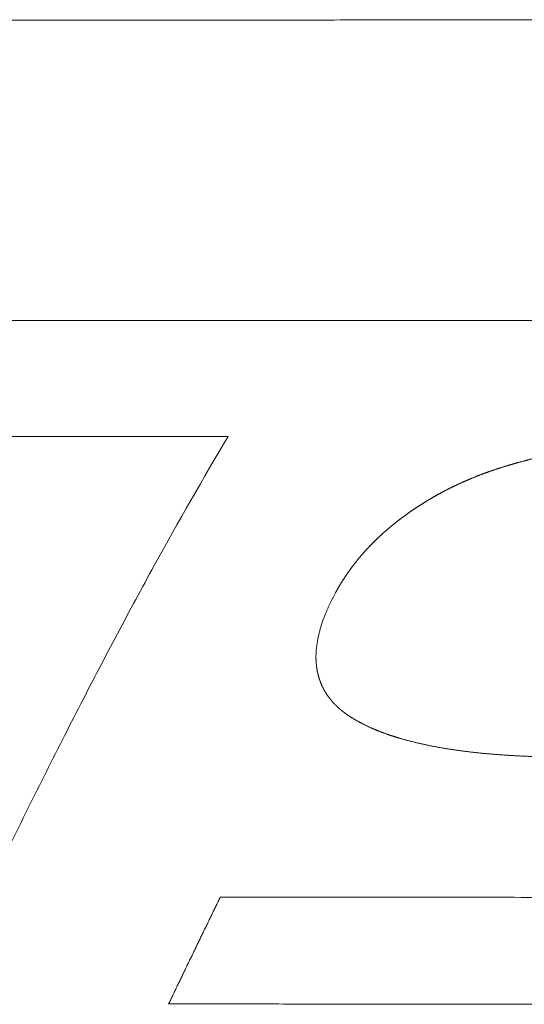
# Model space of a CAD drawing. Header units: millimetres. Extents: x 0 to 594, y 0 to 420.
# Tile 185 of 656: x 246.41 to 249.17, y 49.39 to 54.79. Entities that reach past the tile are written whole.
import ezdxf

# ---------------------------------------------------------------- set-up
doc = ezdxf.new("R2010")
doc.units = ezdxf.units.MM
doc.layers.add('1', color=7, linetype='Continuous', true_color=0xffffff)

msp = doc.modelspace()

# ---------------------------------------------------------------- linework, layer by layer
at = {"layer": '1', "color": 155, "linetype": 'Continuous', "lineweight": 13}
for points, knots in [([(240.0349, 54.7727), (240.041, 54.7727), (240.0532, 54.7728), (240.0714, 54.7728), (240.0897, 54.7729), (240.108, 54.7729), (240.1263, 54.773), (240.1446, 54.773), (240.1629, 54.773), (240.1812, 54.7731), (240.1995, 54.7731), (240.2178, 54.7731), (240.2361, 54.7732), (240.2544, 54.7732), (240.2727, 54.7732), (240.291, 54.7732), (240.3092, 54.7732), (240.3275, 54.7733), (240.3458, 54.7733), (240.3641, 54.7733), (240.3824, 54.7733), (240.4007, 54.7733), (240.419, 54.7734), (240.4373, 54.7734), (240.4556, 54.7734), (240.4739, 54.7735), (240.4922, 54.7735), (240.5105, 54.7735), (240.5288, 54.7735), (240.547, 54.7736), (240.5653, 54.7736), (240.5836, 54.7736), (240.6019, 54.7737), (240.6202, 54.7737), (240.6385, 54.7737), (240.6568, 54.7738), (240.6751, 54.7738), (240.6934, 54.7739), (240.7117, 54.7739), (240.73, 54.7739), (240.7483, 54.774), (240.7665, 54.774), (240.7848, 54.774), (240.8031, 54.7741), (240.8214, 54.7741), (240.8397, 54.7741), (240.858, 54.7742), (240.8763, 54.7742), (240.8946, 54.7742), (240.9129, 54.7743), (240.9312, 54.7743), (240.9495, 54.7743), (240.9678, 54.7744), (240.9861, 54.7744), (241.0043, 54.7745), (241.0226, 54.7745), (241.0409, 54.7745), (241.0592, 54.7746), (241.0775, 54.7746), (241.0958, 54.7746), (241.1141, 54.7747), (241.1324, 54.7747), (241.1507, 54.7747), (241.169, 54.7748), (241.1873, 54.7748), (241.2056, 54.7748), (241.2238, 54.7749), (241.2421, 54.7749), (241.2604, 54.7749), (241.2787, 54.775), (241.297, 54.775), (241.3153, 54.775), (241.3336, 54.7751), (241.3519, 54.7751), (241.3702, 54.7751), (241.3885, 54.7752), (241.6293, 54.7756), (242.0927, 54.7763), (242.7787, 54.7773), (243.4646, 54.7783), (244.1506, 54.7793), (244.8365, 54.7801), (245.4768, 54.7809), (246.0712, 54.7816), (246.62, 54.7821), (247.1688, 54.7827), (247.7175, 54.7832), (248.2663, 54.7836), (248.8151, 54.784), (249.3638, 54.7844), (249.9126, 54.7847), (250.4613, 54.785), (250.8272, 54.7851), (251.0101, 54.7852)], [0, 0, 0, 0, 0.001667, 0.003333, 0.005, 0.006667, 0.008333, 0.01, 0.011667, 0.013333, 0.015, 0.016667, 0.018333, 0.02, 0.021667, 0.023333, 0.025, 0.026667, 0.028333, 0.03, 0.031667, 0.033333, 0.035, 0.036667, 0.038333, 0.04, 0.041667, 0.043333, 0.045, 0.046667, 0.048333, 0.05, 0.051667, 0.053333, 0.055, 0.056667, 0.058333, 0.06, 0.061667, 0.063333, 0.065, 0.066667, 0.068333, 0.07, 0.071667, 0.073333, 0.075, 0.076667, 0.078333, 0.08, 0.081667, 0.083333, 0.085, 0.086667, 0.088333, 0.09, 0.091667, 0.093333, 0.095, 0.096667, 0.098333, 0.1, 0.101667, 0.103333, 0.105, 0.106667, 0.108333, 0.11, 0.111667, 0.113333, 0.115, 0.116667, 0.118333, 0.12, 0.121667, 0.123333, 0.125, 0.1875, 0.25, 0.3125, 0.375, 0.4375, 0.5, 0.55, 0.6, 0.65, 0.7, 0.75, 0.8, 0.85, 0.9, 0.95, 1, 1, 1, 1]), ([(214.422, 53.0973), (214.6131, 53.0976), (214.9953, 53.0983), (215.5686, 53.0993), (216.1419, 53.1003), (216.7152, 53.1013), (217.2885, 53.1023), (217.8617, 53.1033), (218.435, 53.1043), (219.0083, 53.1053), (219.5816, 53.1063), (220.1549, 53.1073), (220.7282, 53.1082), (221.3015, 53.1092), (221.8748, 53.1102), (222.4481, 53.1111), (223.0214, 53.1121), (223.5947, 53.113), (224.168, 53.1139), (224.7412, 53.1149), (225.3145, 53.1158), (225.8878, 53.1167), (226.4611, 53.1175), (227.0344, 53.1184), (227.6077, 53.1193), (228.181, 53.1201), (228.7543, 53.121), (229.3276, 53.1218), (229.9009, 53.1226), (230.4742, 53.1234), (231.0474, 53.1242), (231.6207, 53.1249), (232.194, 53.1257), (232.7673, 53.1264), (233.3406, 53.1271), (233.9139, 53.1278), (234.4872, 53.1284), (235.0605, 53.1291), (235.6338, 53.1297), (236.2071, 53.1303), (236.7804, 53.1309), (237.3537, 53.1315), (237.927, 53.132), (238.5003, 53.1325), (239.0736, 53.133), (239.6468, 53.1335), (240.2201, 53.1339), (240.7934, 53.1343), (241.3667, 53.1347), (241.94, 53.1351), (242.5133, 53.1354), (243.0866, 53.1357), (243.6599, 53.136), (244.2332, 53.1362), (244.8065, 53.1365), (245.3798, 53.1366), (245.9531, 53.1368), (246.5264, 53.1369), (247.0997, 53.137), (247.673, 53.1371), (248.2463, 53.1371), (248.8196, 53.1371), (249.3929, 53.1371), (249.9662, 53.137), (250.5395, 53.1369), (251.1127, 53.1367), (251.686, 53.1365), (252.0682, 53.1364), (252.2593, 53.1363)], [0, 0, 0, 0, 0.015152, 0.030303, 0.045455, 0.060606, 0.075758, 0.090909, 0.106061, 0.121212, 0.136364, 0.151515, 0.166666, 0.181818, 0.196969, 0.212121, 0.227272, 0.242424, 0.257575, 0.272727, 0.287878, 0.30303, 0.318181, 0.333333, 0.348484, 0.363636, 0.378787, 0.393939, 0.40909, 0.424242, 0.439393, 0.454545, 0.469696, 0.484848, 0.499999, 0.515151, 0.530302, 0.545454, 0.560605, 0.575757, 0.590908, 0.60606, 0.621211, 0.636363, 0.651514, 0.666666, 0.681817, 0.696969, 0.712121, 0.727272, 0.742424, 0.757575, 0.772727, 0.787878, 0.80303, 0.818181, 0.833333, 0.848485, 0.863636, 0.878788, 0.893939, 0.909091, 0.924242, 0.939394, 0.954545, 0.969697, 0.984848, 1, 1, 1, 1]), ([(247.5508, 52.5022), (247.4147, 52.2753), (247.2799, 52.0391), (247.0784, 51.6723), (247.0114, 51.548), (246.8774, 51.2953), (246.7436, 51.0386), (246.6096, 50.7746), (246.4754, 50.5071), (246.4082, 50.3716), (246.2733, 50.0975), (246.138, 49.8202), (246.0016, 49.5372), (245.9329, 49.3944)], [0, 0, 0, 0, 0.25, 0.25, 0.375, 0.375, 0.5, 0.625, 0.625, 0.75, 0.75, 0.875, 1, 1, 1, 1]), ([(249.0395, 52.3298), (249.0412, 52.3304), (249.0445, 52.3314), (249.0496, 52.333), (249.0547, 52.3346), (249.0598, 52.3362), (249.0649, 52.3378), (249.07, 52.3393), (249.0751, 52.3409), (249.0802, 52.3424), (249.0853, 52.344), (249.0904, 52.3455), (249.0955, 52.347), (249.1007, 52.3485), (249.1058, 52.35), (249.1109, 52.3515), (249.1161, 52.353), (249.1212, 52.3545), (249.1264, 52.356), (249.1315, 52.3574), (249.1367, 52.3589), (249.1419, 52.3603), (249.147, 52.3617), (249.1522, 52.3632), (249.1574, 52.3646), (249.1626, 52.366), (249.1678, 52.3674), (249.173, 52.3688), (249.1781, 52.3701), (249.1834, 52.3715), (249.1886, 52.3729), (249.1938, 52.3742), (249.199, 52.3756), (249.2042, 52.3769), (249.2094, 52.3782), (249.2147, 52.3795), (249.2199, 52.3808), (249.2251, 52.3821), (249.2304, 52.3834), (249.2356, 52.3847), (249.2409, 52.386), (249.2461, 52.3873), (249.2514, 52.3885), (249.2566, 52.3898), (249.2619, 52.391), (249.2672, 52.3922), (249.2724, 52.3934), (249.2777, 52.3947), (249.283, 52.3959), (249.2883, 52.3971), (249.2936, 52.3982), (249.2989, 52.3994), (249.3041, 52.4006), (249.3094, 52.4018), (249.3148, 52.4029), (249.3201, 52.4041), (249.3254, 52.4052), (249.3307, 52.4063), (249.336, 52.4074), (249.3413, 52.4086), (249.3466, 52.4097), (249.352, 52.4107), (249.3573, 52.4118), (249.3626, 52.4129), (249.368, 52.414), (249.3733, 52.415), (249.3787, 52.4161), (249.384, 52.4171), (249.3894, 52.4182), (249.3947, 52.4192), (249.4001, 52.4202), (249.4054, 52.4212), (249.4108, 52.4222), (249.4162, 52.4232), (249.4215, 52.4242), (249.4269, 52.4252), (249.4323, 52.4261), (249.4377, 52.4271), (249.443, 52.4281), (249.4484, 52.429), (249.4538, 52.4299), (249.4592, 52.4309), (249.4646, 52.4318), (249.47, 52.4327), (249.4754, 52.4336), (249.4808, 52.4345), (249.4862, 52.4354), (249.4916, 52.4362), (249.497, 52.4371), (249.5024, 52.438), (249.5079, 52.4388), (249.5133, 52.4397), (249.5187, 52.4405), (249.5241, 52.4413), (249.5295, 52.4422), (249.535, 52.443), (249.5404, 52.4438), (249.5458, 52.4446), (249.5513, 52.4454), (249.5567, 52.4461), (249.5621, 52.4469), (249.5676, 52.4477), (249.573, 52.4484), (249.5785, 52.4492), (249.5839, 52.4499), (249.5894, 52.4506), (249.5948, 52.4514), (249.6003, 52.4521), (249.6057, 52.4528), (249.6112, 52.4535), (249.6167, 52.4542), (249.6221, 52.4548), (249.6276, 52.4555), (249.633, 52.4562), (249.6385, 52.4568), (249.644, 52.4575), (249.6495, 52.4581), (249.6549, 52.4588), (249.6604, 52.4594), (249.6659, 52.46), (249.6695, 52.4604), (249.6714, 52.4606)], [0, 0, 0, 0, 0.008403, 0.016807, 0.02521, 0.033613, 0.042015, 0.050418, 0.05882, 0.067222, 0.075624, 0.084026, 0.092428, 0.10083, 0.109231, 0.117633, 0.126034, 0.134436, 0.142837, 0.151238, 0.15964, 0.168041, 0.176442, 0.184843, 0.193244, 0.201645, 0.210046, 0.218447, 0.226848, 0.235249, 0.24365, 0.252052, 0.260453, 0.268854, 0.277255, 0.285656, 0.294058, 0.302459, 0.31086, 0.319262, 0.327663, 0.336065, 0.344466, 0.352868, 0.36127, 0.369672, 0.378074, 0.386476, 0.394878, 0.40328, 0.411682, 0.420085, 0.428487, 0.43689, 0.445292, 0.453695, 0.462098, 0.470501, 0.478904, 0.487307, 0.49571, 0.504114, 0.512517, 0.520921, 0.529324, 0.537728, 0.546132, 0.554536, 0.56294, 0.571344, 0.579748, 0.588152, 0.596557, 0.604961, 0.613366, 0.621771, 0.630175, 0.63858, 0.646985, 0.65539, 0.663795, 0.6722, 0.680605, 0.68901, 0.697416, 0.705821, 0.714226, 0.722632, 0.731037, 0.739443, 0.747848, 0.756254, 0.764659, 0.773065, 0.78147, 0.789876, 0.798281, 0.806687, 0.815093, 0.823498, 0.831904, 0.840309, 0.848715, 0.85712, 0.865526, 0.873931, 0.882336, 0.890741, 0.899147, 0.907552, 0.915957, 0.924362, 0.932766, 0.941171, 0.949576, 0.95798, 0.966384, 0.974788, 0.983192, 0.991596, 1, 1, 1, 1]), ([(248.5048, 52.0589), (248.506, 52.0598), (248.5083, 52.0615), (248.5118, 52.0641), (248.5153, 52.0667), (248.5189, 52.0693), (248.5224, 52.0719), (248.5259, 52.0744), (248.5295, 52.077), (248.533, 52.0795), (248.5366, 52.0821), (248.5402, 52.0846), (248.5438, 52.0871), (248.5474, 52.0896), (248.551, 52.0922), (248.5546, 52.0947), (248.5582, 52.0971), (248.5619, 52.0996), (248.5655, 52.1021), (248.5692, 52.1046), (248.5728, 52.107), (248.5765, 52.1095), (248.5802, 52.112), (248.5838, 52.1144), (248.5875, 52.1168), (248.5912, 52.1193), (248.595, 52.1217), (248.5987, 52.1241), (248.6024, 52.1265), (248.6061, 52.1289), (248.6099, 52.1313), (248.6137, 52.1336), (248.6174, 52.136), (248.6212, 52.1384), (248.625, 52.1407), (248.6288, 52.1431), (248.6326, 52.1454), (248.6364, 52.1477), (248.6402, 52.15), (248.644, 52.1524), (248.6479, 52.1547), (248.6517, 52.157), (248.6556, 52.1592), (248.6594, 52.1615), (248.6633, 52.1638), (248.6672, 52.1661), (248.671, 52.1683), (248.6749, 52.1706), (248.6788, 52.1728), (248.6828, 52.175), (248.6867, 52.1772), (248.6906, 52.1794), (248.6945, 52.1817), (248.6985, 52.1838), (248.7024, 52.186), (248.7064, 52.1882), (248.7104, 52.1904), (248.7144, 52.1925), (248.7184, 52.1947), (248.7224, 52.1968), (248.7264, 52.199), (248.7304, 52.2011), (248.7344, 52.2032), (248.7384, 52.2053), (248.7425, 52.2074), (248.7465, 52.2095), (248.7506, 52.2116), (248.7546, 52.2136), (248.7587, 52.2157), (248.7628, 52.2178), (248.7669, 52.2198), (248.771, 52.2218), (248.7751, 52.2239), (248.7792, 52.2259), (248.7833, 52.2279), (248.7874, 52.2299), (248.7916, 52.2319), (248.7957, 52.2339), (248.7999, 52.2358), (248.804, 52.2378), (248.8082, 52.2397), (248.8124, 52.2417), (248.8166, 52.2436), (248.8208, 52.2455), (248.825, 52.2475), (248.8292, 52.2494), (248.8334, 52.2513), (248.8376, 52.2532), (248.8418, 52.255), (248.8461, 52.2569), (248.8503, 52.2588), (248.8546, 52.2606), (248.8588, 52.2625), (248.8631, 52.2643), (248.8674, 52.2661), (248.8717, 52.2679), (248.8759, 52.2697), (248.8802, 52.2715), (248.8845, 52.2733), (248.8889, 52.2751), (248.8932, 52.2769), (248.8975, 52.2786), (248.9018, 52.2804), (248.9062, 52.2821), (248.9105, 52.2838), (248.9149, 52.2856), (248.9192, 52.2873), (248.9236, 52.289), (248.928, 52.2907), (248.9324, 52.2923), (248.9367, 52.294), (248.9411, 52.2957), (248.9455, 52.2973), (248.95, 52.299), (248.9544, 52.3006), (248.9588, 52.3022), (248.9632, 52.3039), (248.9677, 52.3055), (248.9721, 52.3071), (248.9765, 52.3086), (248.981, 52.3102), (248.9855, 52.3118), (248.9899, 52.3133), (248.9944, 52.3149), (248.9989, 52.3164), (249.0034, 52.318), (249.0079, 52.3195), (249.0124, 52.321), (249.0169, 52.3225), (249.0214, 52.324), (249.0259, 52.3254), (249.0304, 52.3269), (249.0349, 52.3284), (249.038, 52.3293), (249.0395, 52.3298)], [0, 0, 0, 0, 0.007576, 0.015152, 0.022728, 0.030304, 0.037881, 0.045457, 0.053033, 0.06061, 0.068187, 0.075763, 0.08334, 0.090917, 0.098493, 0.10607, 0.113647, 0.121223, 0.1288, 0.136377, 0.143954, 0.15153, 0.159107, 0.166684, 0.17426, 0.181837, 0.189413, 0.19699, 0.204566, 0.212142, 0.219719, 0.227295, 0.234871, 0.242447, 0.250023, 0.257599, 0.265175, 0.272751, 0.280326, 0.287902, 0.295478, 0.303053, 0.310629, 0.318204, 0.325779, 0.333355, 0.34093, 0.348505, 0.35608, 0.363655, 0.37123, 0.378805, 0.38638, 0.393955, 0.401529, 0.409104, 0.416679, 0.424254, 0.431828, 0.439403, 0.446978, 0.454553, 0.462127, 0.469702, 0.477277, 0.484852, 0.492427, 0.500002, 0.507577, 0.515152, 0.522727, 0.530302, 0.537877, 0.545453, 0.553028, 0.560603, 0.568179, 0.575754, 0.58333, 0.590905, 0.598481, 0.606057, 0.613632, 0.621208, 0.628784, 0.63636, 0.643936, 0.651511, 0.659087, 0.666663, 0.674239, 0.681815, 0.689391, 0.696967, 0.704543, 0.712119, 0.719695, 0.727271, 0.734847, 0.742423, 0.749998, 0.757574, 0.76515, 0.772726, 0.780302, 0.787878, 0.795454, 0.80303, 0.810606, 0.818182, 0.825758, 0.833334, 0.84091, 0.848485, 0.856061, 0.863637, 0.871213, 0.878789, 0.886365, 0.89394, 0.901516, 0.909092, 0.916668, 0.924243, 0.931819, 0.939395, 0.94697, 0.954546, 0.962122, 0.969697, 0.977273, 0.984849, 0.992424, 1, 1, 1, 1]), ([(248.1376, 51.6452), (248.1382, 51.6463), (248.1394, 51.6484), (248.1411, 51.6516), (248.1429, 51.6548), (248.1447, 51.6581), (248.1465, 51.6613), (248.1483, 51.6645), (248.1501, 51.6677), (248.1519, 51.6709), (248.1538, 51.674), (248.1556, 51.6772), (248.1575, 51.6804), (248.1594, 51.6836), (248.1613, 51.6868), (248.1632, 51.6899), (248.1651, 51.6931), (248.167, 51.6962), (248.1689, 51.6994), (248.1709, 51.7025), (248.1728, 51.7057), (248.1748, 51.7088), (248.1768, 51.7119), (248.1787, 51.7151), (248.1807, 51.7182), (248.1828, 51.7213), (248.1848, 51.7244), (248.1868, 51.7275), (248.1888, 51.7306), (248.1909, 51.7337), (248.193, 51.7368), (248.195, 51.7399), (248.1971, 51.743), (248.1992, 51.7461), (248.2013, 51.7491), (248.2034, 51.7522), (248.2056, 51.7553), (248.2077, 51.7583), (248.2098, 51.7614), (248.212, 51.7644), (248.2142, 51.7674), (248.2164, 51.7705), (248.2185, 51.7735), (248.2208, 51.7765), (248.223, 51.7796), (248.2252, 51.7826), (248.2274, 51.7856), (248.2297, 51.7886), (248.2319, 51.7916), (248.2342, 51.7946), (248.2365, 51.7976), (248.2388, 51.8005), (248.2411, 51.8035), (248.2434, 51.8065), (248.2457, 51.8094), (248.248, 51.8124), (248.2504, 51.8154), (248.2527, 51.8183), (248.2551, 51.8212), (248.2574, 51.8242), (248.2598, 51.8271), (248.2622, 51.83), (248.2646, 51.833), (248.267, 51.8359), (248.2695, 51.8388), (248.2719, 51.8417), (248.2743, 51.8446), (248.2768, 51.8475), (248.2793, 51.8504), (248.2817, 51.8532), (248.2842, 51.8561), (248.2867, 51.859), (248.2892, 51.8618), (248.2918, 51.8647), (248.2943, 51.8675), (248.2968, 51.8704), (248.2994, 51.8732), (248.3019, 51.8761), (248.3045, 51.8789), (248.3071, 51.8817), (248.3097, 51.8845), (248.3123, 51.8873), (248.3149, 51.8901), (248.3175, 51.8929), (248.3201, 51.8957), (248.3228, 51.8985), (248.3254, 51.9013), (248.3281, 51.904), (248.3308, 51.9068), (248.3334, 51.9096), (248.3361, 51.9123), (248.3388, 51.9151), (248.3415, 51.9178), (248.3443, 51.9205), (248.347, 51.9233), (248.3497, 51.926), (248.3525, 51.9287), (248.3552, 51.9314), (248.358, 51.9341), (248.3608, 51.9368), (248.3636, 51.9395), (248.3664, 51.9422), (248.3692, 51.9449), (248.372, 51.9476), (248.3748, 51.9502), (248.3776, 51.9529), (248.3805, 51.9555), (248.3833, 51.9582), (248.3862, 51.9608), (248.3891, 51.9635), (248.392, 51.9661), (248.3949, 51.9687), (248.3978, 51.9713), (248.4007, 51.9739), (248.4036, 51.9766), (248.4065, 51.9792), (248.4094, 51.9817), (248.4124, 51.9843), (248.4153, 51.9869), (248.4183, 51.9895), (248.4213, 51.9921), (248.4243, 51.9946), (248.4272, 51.9972), (248.4302, 51.9997), (248.4333, 52.0023), (248.4363, 52.0048), (248.4393, 52.0073), (248.4423, 52.0098), (248.4454, 52.0124), (248.4484, 52.0149), (248.4515, 52.0174), (248.4546, 52.0199), (248.4576, 52.0224), (248.4607, 52.0248), (248.4638, 52.0273), (248.4669, 52.0298), (248.47, 52.0323), (248.4732, 52.0347), (248.4763, 52.0372), (248.4794, 52.0396), (248.4826, 52.042), (248.4857, 52.0445), (248.4889, 52.0469), (248.492, 52.0493), (248.4952, 52.0517), (248.4984, 52.0541), (248.5016, 52.0565), (248.5037, 52.0581), (248.5048, 52.0589)], [0, 0, 0, 0, 0.006849, 0.013699, 0.020548, 0.027397, 0.034247, 0.041096, 0.047946, 0.054795, 0.061645, 0.068494, 0.075344, 0.082194, 0.089043, 0.095893, 0.102743, 0.109592, 0.116442, 0.123292, 0.130141, 0.136991, 0.143841, 0.15069, 0.15754, 0.16439, 0.17124, 0.178089, 0.184939, 0.191789, 0.198638, 0.205488, 0.212338, 0.219187, 0.226037, 0.232887, 0.239736, 0.246586, 0.253435, 0.260285, 0.267134, 0.273984, 0.280833, 0.287683, 0.294532, 0.301382, 0.308231, 0.31508, 0.32193, 0.328779, 0.335628, 0.342477, 0.349326, 0.356175, 0.363025, 0.369874, 0.376723, 0.383572, 0.390421, 0.397269, 0.404118, 0.410967, 0.417816, 0.424665, 0.431514, 0.438362, 0.445211, 0.45206, 0.458908, 0.465757, 0.472605, 0.479454, 0.486302, 0.493151, 0.499999, 0.506848, 0.513696, 0.520545, 0.527393, 0.534241, 0.54109, 0.547938, 0.554787, 0.561635, 0.568483, 0.575332, 0.58218, 0.589029, 0.595877, 0.602726, 0.609575, 0.616423, 0.623272, 0.630121, 0.636969, 0.643818, 0.650667, 0.657516, 0.664365, 0.671214, 0.678063, 0.684912, 0.691761, 0.69861, 0.705459, 0.712309, 0.719158, 0.726007, 0.732857, 0.739706, 0.746556, 0.753405, 0.760255, 0.767104, 0.773954, 0.780804, 0.787654, 0.794503, 0.801353, 0.808203, 0.815053, 0.821903, 0.828753, 0.835603, 0.842453, 0.849303, 0.856153, 0.863003, 0.869853, 0.876703, 0.883553, 0.890403, 0.897253, 0.904103, 0.910953, 0.917803, 0.924653, 0.931503, 0.938353, 0.945203, 0.952053, 0.958903, 0.965752, 0.972602, 0.979452, 0.986301, 0.993151, 1, 1, 1, 1]), ([(248.2333, 50.9575), (248.2326, 50.9579), (248.2312, 50.9588), (248.2291, 50.9601), (248.2269, 50.9614), (248.2248, 50.9627), (248.2227, 50.964), (248.2206, 50.9654), (248.2185, 50.9667), (248.2165, 50.9681), (248.2144, 50.9694), (248.2123, 50.9708), (248.2102, 50.9722), (248.2082, 50.9736), (248.2061, 50.975), (248.2041, 50.9764), (248.202, 50.9778), (248.2, 50.9792), (248.198, 50.9807), (248.196, 50.9821), (248.194, 50.9835), (248.192, 50.985), (248.19, 50.9865), (248.188, 50.988), (248.186, 50.9894), (248.184, 50.9909), (248.1821, 50.9924), (248.1801, 50.994), (248.1782, 50.9955), (248.1763, 50.997), (248.1744, 50.9985), (248.1724, 51.0001), (248.1705, 51.0016), (248.1687, 51.0032), (248.1668, 51.0048), (248.1649, 51.0063), (248.1631, 51.0079), (248.1612, 51.0095), (248.1594, 51.0111), (248.1575, 51.0127), (248.1557, 51.0143), (248.1539, 51.016), (248.1521, 51.0176), (248.1503, 51.0192), (248.1486, 51.0209), (248.1468, 51.0225), (248.1451, 51.0242), (248.1433, 51.0259), (248.1416, 51.0276), (248.1399, 51.0292), (248.1382, 51.0309), (248.1365, 51.0326), (248.1348, 51.0343), (248.1332, 51.0361), (248.1315, 51.0378), (248.1299, 51.0395), (248.1283, 51.0412), (248.1267, 51.043), (248.1251, 51.0447), (248.1235, 51.0465), (248.1219, 51.0482), (248.1203, 51.05), (248.1188, 51.0518), (248.1173, 51.0536), (248.1157, 51.0554), (248.1142, 51.0572), (248.1127, 51.059), (248.1113, 51.0608), (248.1098, 51.0626), (248.1083, 51.0644), (248.1069, 51.0662), (248.1055, 51.0681), (248.1041, 51.0699), (248.1027, 51.0717), (248.1013, 51.0736), (248.0999, 51.0755), (248.0985, 51.0773), (248.0972, 51.0792), (248.0959, 51.0811), (248.0945, 51.0829), (248.0932, 51.0848), (248.0919, 51.0867), (248.0907, 51.0886), (248.0894, 51.0905), (248.0882, 51.0924), (248.0869, 51.0943), (248.0857, 51.0962), (248.0845, 51.0982), (248.0833, 51.1001), (248.0821, 51.102), (248.081, 51.104), (248.0798, 51.1059), (248.0787, 51.1078), (248.0776, 51.1098), (248.0765, 51.1117), (248.0754, 51.1137), (248.0743, 51.1157), (248.0733, 51.1176), (248.0722, 51.1196), (248.0712, 51.1216), (248.0702, 51.1236), (248.0692, 51.1256), (248.0682, 51.1275), (248.0672, 51.1295), (248.0662, 51.1315), (248.0653, 51.1335), (248.0644, 51.1355), (248.0634, 51.1376), (248.0625, 51.1396), (248.0617, 51.1416), (248.0608, 51.1436), (248.0599, 51.1456), (248.0591, 51.1477), (248.0582, 51.1497), (248.0574, 51.1517), (248.0566, 51.1538), (248.0558, 51.1558), (248.055, 51.1579), (248.0543, 51.1599), (248.0535, 51.162), (248.0528, 51.164), (248.052, 51.1661), (248.0513, 51.1681), (248.0506, 51.1702), (248.0499, 51.1723), (248.0492, 51.1743), (248.0486, 51.1764), (248.0479, 51.1785), (248.0473, 51.1806), (248.0467, 51.1826), (248.0461, 51.1847), (248.0455, 51.1868), (248.0449, 51.1889), (248.0443, 51.191), (248.0438, 51.1931), (248.0432, 51.1952), (248.0427, 51.1973), (248.0422, 51.1994), (248.0416, 51.2015), (248.0411, 51.2036), (248.0407, 51.2057), (248.0402, 51.2078), (248.0397, 51.2099), (248.0393, 51.212), (248.0389, 51.2141), (248.0384, 51.2162), (248.038, 51.2183), (248.0376, 51.2204), (248.0372, 51.2226), (248.0369, 51.2247), (248.0365, 51.2268), (248.0362, 51.2289), (248.0358, 51.231), (248.0355, 51.2332), (248.0352, 51.2353), (248.0349, 51.2374), (248.0346, 51.2395), (248.0343, 51.2417), (248.034, 51.2438), (248.0338, 51.2459), (248.0335, 51.2481), (248.0333, 51.2502), (248.0331, 51.2523), (248.0329, 51.2544), (248.0327, 51.2566), (248.0325, 51.2587), (248.0323, 51.2608), (248.0322, 51.263), (248.032, 51.2651), (248.0319, 51.2672), (248.0317, 51.2694), (248.0316, 51.2715), (248.0315, 51.2736), (248.0314, 51.2758), (248.0313, 51.2779), (248.0312, 51.28), (248.0312, 51.2822), (248.0311, 51.2843), (248.0308, 51.3015), (248.032, 51.3335), (248.0382, 51.3801), (248.0481, 51.426), (248.061, 51.4712), (248.0768, 51.5157), (248.0899, 51.5474), (248.0986, 51.5668), (248.1019, 51.574), (248.1053, 51.5813), (248.1087, 51.5885), (248.1122, 51.5957), (248.1157, 51.6029), (248.1192, 51.61), (248.1228, 51.6171), (248.1265, 51.6242), (248.1302, 51.6312), (248.1339, 51.6382), (248.1364, 51.6429), (248.1376, 51.6452)], [0, 0, 0, 0, 0.00279, 0.005583, 0.008379, 0.011178, 0.013979, 0.016783, 0.019589, 0.022397, 0.025208, 0.028021, 0.030836, 0.033652, 0.036471, 0.039291, 0.042114, 0.044937, 0.047763, 0.050589, 0.053417, 0.056247, 0.059077, 0.061909, 0.064742, 0.067575, 0.07041, 0.073245, 0.076081, 0.078918, 0.081755, 0.084593, 0.087431, 0.09027, 0.093109, 0.095948, 0.098787, 0.101627, 0.104466, 0.107306, 0.110145, 0.112984, 0.115823, 0.118662, 0.121501, 0.124339, 0.127177, 0.130014, 0.132852, 0.135688, 0.138524, 0.14136, 0.144196, 0.14703, 0.149865, 0.152699, 0.155532, 0.158365, 0.161198, 0.16403, 0.166862, 0.169693, 0.172523, 0.175353, 0.178183, 0.181012, 0.18384, 0.186668, 0.189496, 0.192323, 0.195149, 0.197975, 0.2008, 0.203625, 0.206449, 0.209272, 0.212095, 0.214918, 0.21774, 0.220561, 0.223382, 0.226202, 0.229021, 0.23184, 0.234659, 0.237476, 0.240294, 0.24311, 0.245926, 0.248742, 0.251557, 0.254371, 0.257185, 0.259998, 0.262811, 0.265624, 0.268437, 0.271249, 0.274061, 0.276872, 0.279684, 0.282495, 0.285307, 0.288118, 0.290929, 0.293741, 0.296552, 0.299364, 0.302176, 0.304987, 0.3078, 0.310612, 0.313424, 0.316237, 0.31905, 0.321864, 0.324677, 0.327491, 0.330306, 0.333121, 0.335936, 0.338752, 0.341568, 0.344384, 0.347201, 0.350019, 0.352837, 0.355655, 0.358474, 0.361294, 0.364114, 0.366934, 0.369755, 0.372577, 0.375399, 0.378222, 0.381045, 0.383869, 0.386693, 0.389518, 0.392343, 0.395169, 0.397995, 0.400822, 0.40365, 0.406478, 0.409306, 0.412135, 0.414964, 0.417794, 0.420625, 0.423455, 0.426287, 0.429118, 0.43195, 0.434783, 0.437616, 0.440449, 0.443282, 0.446116, 0.44895, 0.451785, 0.454619, 0.457454, 0.46029, 0.463125, 0.465961, 0.468796, 0.471632, 0.474468, 0.477304, 0.48014, 0.482976, 0.485813, 0.488649, 0.491485, 0.494321, 0.497157, 0.499992, 0.562679, 0.625253, 0.687604, 0.749877, 0.81225, 0.874893, 0.885369, 0.895852, 0.906337, 0.916819, 0.927293, 0.937756, 0.948201, 0.958624, 0.96902, 0.979385, 0.989713, 1, 1, 1, 1]), ([(249.4221, 50.7453), (249.4192, 50.7453), (249.4134, 50.7453), (249.4048, 50.7454), (249.3962, 50.7454), (249.3875, 50.7454), (249.3789, 50.7455), (249.3702, 50.7456), (249.3616, 50.7456), (249.3529, 50.7457), (249.3442, 50.7458), (249.3356, 50.746), (249.3269, 50.7461), (249.3183, 50.7462), (249.3096, 50.7464), (249.301, 50.7466), (249.2923, 50.7467), (249.2836, 50.7469), (249.275, 50.7471), (249.2663, 50.7474), (249.2576, 50.7476), (249.249, 50.7478), (249.2403, 50.7481), (249.2317, 50.7484), (249.223, 50.7487), (249.2143, 50.749), (249.2057, 50.7493), (249.197, 50.7496), (249.1883, 50.7499), (249.1797, 50.7503), (249.171, 50.7507), (249.1624, 50.7511), (249.1537, 50.7515), (249.1451, 50.7519), (249.1364, 50.7523), (249.1278, 50.7528), (249.1191, 50.7532), (249.1105, 50.7537), (249.1018, 50.7542), (249.0932, 50.7547), (249.0845, 50.7553), (249.0759, 50.7558), (249.0673, 50.7564), (249.0586, 50.757), (249.05, 50.7576), (249.0414, 50.7582), (249.0328, 50.7588), (249.0241, 50.7594), (249.0155, 50.7601), (249.0069, 50.7608), (248.9983, 50.7615), (248.9897, 50.7622), (248.9811, 50.763), (248.9725, 50.7637), (248.9639, 50.7645), (248.9553, 50.7653), (248.9467, 50.7661), (248.9381, 50.767), (248.9295, 50.7678), (248.9209, 50.7687), (248.9123, 50.7696), (248.9037, 50.7705), (248.8952, 50.7715), (248.8866, 50.7725), (248.878, 50.7734), (248.8695, 50.7745), (248.8609, 50.7755), (248.8523, 50.7765), (248.8438, 50.7776), (248.8352, 50.7787), (248.8267, 50.7799), (248.8181, 50.781), (248.8096, 50.7822), (248.8011, 50.7834), (248.7925, 50.7846), (248.784, 50.7858), (248.7755, 50.7871), (248.7669, 50.7884), (248.7584, 50.7897), (248.7499, 50.7911), (248.7414, 50.7924), (248.7329, 50.7938), (248.7244, 50.7953), (248.716, 50.7967), (248.7075, 50.7982), (248.699, 50.7997), (248.6906, 50.8013), (248.6821, 50.8029), (248.6737, 50.8045), (248.6652, 50.8061), (248.6568, 50.8078), (248.6484, 50.8095), (248.64, 50.8112), (248.6316, 50.813), (248.6232, 50.8148), (248.6149, 50.8166), (248.6065, 50.8185), (248.5982, 50.8204), (248.5898, 50.8223), (248.5815, 50.8243), (248.5732, 50.8263), (248.5649, 50.8283), (248.5566, 50.8304), (248.5484, 50.8325), (248.5401, 50.8347), (248.5319, 50.8369), (248.5237, 50.8391), (248.5155, 50.8414), (248.5082, 50.8434), (248.5018, 50.8452), (248.4963, 50.8468), (248.4908, 50.8484), (248.4853, 50.8501), (248.4798, 50.8517), (248.4744, 50.8534), (248.4689, 50.8551), (248.4635, 50.8568), (248.458, 50.8585), (248.4526, 50.8603), (248.4472, 50.862), (248.4418, 50.8638), (248.4364, 50.8656), (248.431, 50.8675), (248.4257, 50.8693), (248.4203, 50.8712), (248.415, 50.8731), (248.4096, 50.875), (248.4043, 50.8769), (248.399, 50.8789), (248.3937, 50.8809), (248.3884, 50.8829), (248.3832, 50.8849), (248.3779, 50.8869), (248.3727, 50.889), (248.3674, 50.8911), (248.3622, 50.8932), (248.3571, 50.8954), (248.3519, 50.8975), (248.3467, 50.8997), (248.3416, 50.902), (248.3365, 50.9042), (248.3313, 50.9065), (248.3263, 50.9088), (248.3212, 50.9111), (248.3161, 50.9134), (248.3111, 50.9158), (248.3061, 50.9182), (248.3011, 50.9206), (248.2961, 50.9231), (248.2912, 50.9255), (248.2862, 50.9281), (248.2813, 50.9306), (248.2764, 50.9331), (248.2715, 50.9357), (248.2667, 50.9383), (248.2618, 50.941), (248.257, 50.9437), (248.2522, 50.9464), (248.2475, 50.9491), (248.2427, 50.9519), (248.238, 50.9546), (248.2349, 50.9565), (248.2333, 50.9575)], [0, 0, 0, 0, 0.006992, 0.013986, 0.020981, 0.027979, 0.034979, 0.04198, 0.048982, 0.055987, 0.062992, 0.069999, 0.077008, 0.084017, 0.091028, 0.098039, 0.105052, 0.112065, 0.119079, 0.126094, 0.133109, 0.140125, 0.147141, 0.154157, 0.161174, 0.168191, 0.175208, 0.182225, 0.189243, 0.19626, 0.203276, 0.210293, 0.217309, 0.224325, 0.23134, 0.238355, 0.245369, 0.252382, 0.259395, 0.266407, 0.273419, 0.280429, 0.287439, 0.294449, 0.301458, 0.308466, 0.315473, 0.322481, 0.329487, 0.336493, 0.343499, 0.350504, 0.357509, 0.364514, 0.371518, 0.378522, 0.385526, 0.39253, 0.399533, 0.406537, 0.41354, 0.420544, 0.427548, 0.434552, 0.441556, 0.44856, 0.455565, 0.46257, 0.469576, 0.476582, 0.483589, 0.490597, 0.497605, 0.504614, 0.511624, 0.518635, 0.525647, 0.532659, 0.539671, 0.546684, 0.553697, 0.56071, 0.567724, 0.574737, 0.58175, 0.588764, 0.595777, 0.60279, 0.609803, 0.616815, 0.623828, 0.63084, 0.637852, 0.644863, 0.651874, 0.658885, 0.665896, 0.672907, 0.679917, 0.686928, 0.693938, 0.700948, 0.707959, 0.714969, 0.72198, 0.728991, 0.736003, 0.743015, 0.750028, 0.754747, 0.759467, 0.764188, 0.768908, 0.773628, 0.778349, 0.783069, 0.787789, 0.792509, 0.797228, 0.801948, 0.806667, 0.811385, 0.816104, 0.820821, 0.825539, 0.830256, 0.834972, 0.839688, 0.844403, 0.849118, 0.853832, 0.858545, 0.863259, 0.867971, 0.872684, 0.877396, 0.882107, 0.886818, 0.891529, 0.89624, 0.90095, 0.90566, 0.910371, 0.915081, 0.919791, 0.924502, 0.929213, 0.933924, 0.938636, 0.943349, 0.948062, 0.952776, 0.957491, 0.962208, 0.966925, 0.971645, 0.976365, 0.981088, 0.985812, 0.990539, 0.995268, 1, 1, 1, 1]), ([(247.2246, 49.3934), (247.2265, 49.3973), (247.2302, 49.4051), (247.2358, 49.4167), (247.2413, 49.4283), (247.2469, 49.4399), (247.2525, 49.4515), (247.2581, 49.4631), (247.2636, 49.4747), (247.2692, 49.4862), (247.2748, 49.4978), (247.2803, 49.5094), (247.2859, 49.5209), (247.2915, 49.5325), (247.297, 49.544), (247.3026, 49.5556), (247.3081, 49.5671), (247.3137, 49.5787), (247.3192, 49.5902), (247.3248, 49.6017), (247.3303, 49.6132), (247.3359, 49.6247), (247.3414, 49.6362), (247.347, 49.6477), (247.3525, 49.6592), (247.3581, 49.6707), (247.3636, 49.6822), (247.3692, 49.6936), (247.3747, 49.7051), (247.3802, 49.7166), (247.3858, 49.728), (247.3913, 49.7395), (247.3969, 49.7509), (247.4024, 49.7623), (247.4079, 49.7738), (247.4135, 49.7852), (247.419, 49.7966), (247.4245, 49.808), (247.43, 49.8194), (247.4356, 49.8308), (247.4411, 49.8422), (247.4466, 49.8536), (247.4521, 49.865), (247.4577, 49.8763), (247.4632, 49.8877), (247.4687, 49.8991), (247.4742, 49.9104), (247.4797, 49.9218), (247.4852, 49.9331), (247.4907, 49.9444), (247.4963, 49.9558), (247.5018, 49.9671), (247.5054, 49.9746), (247.5073, 49.9784)], [0, 0, 0, 0, 0.019608, 0.039216, 0.058824, 0.078431, 0.098039, 0.117647, 0.137255, 0.156863, 0.176471, 0.196079, 0.215686, 0.235294, 0.254902, 0.27451, 0.294118, 0.313726, 0.333334, 0.352941, 0.372549, 0.392157, 0.411765, 0.431373, 0.450981, 0.470589, 0.490196, 0.509804, 0.529412, 0.54902, 0.568628, 0.588236, 0.607843, 0.627451, 0.647059, 0.666667, 0.686275, 0.705883, 0.72549, 0.745098, 0.764706, 0.784314, 0.803922, 0.82353, 0.843137, 0.862745, 0.882353, 0.901961, 0.921569, 0.941176, 0.960784, 0.980392, 1, 1, 1, 1]), ([(250.1628, 49.3913), (250.0929, 49.3914), (249.953, 49.3914), (249.7431, 49.3916), (249.5332, 49.3917), (249.3233, 49.3919), (249.1135, 49.392), (248.9036, 49.3922), (248.6937, 49.3924), (248.4838, 49.3925), (248.274, 49.3927), (248.0641, 49.3928), (247.8542, 49.393), (247.6443, 49.3931), (247.4345, 49.3933), (247.2946, 49.3934), (247.2246, 49.3934)], [0, 0, 0, 0, 0.071429, 0.142857, 0.214286, 0.285714, 0.357143, 0.428571, 0.5, 0.571429, 0.642857, 0.714286, 0.785714, 0.857143, 0.928571, 1, 1, 1, 1])]:
    msp.add_open_spline(points, degree=3, knots=knots, dxfattribs=at)
for points in [[(245.9437, 52.5018), (246.0509, 52.5018), (246.2652, 52.5019), (246.5866, 52.502), (246.908, 52.5021), (247.2294, 52.5022), (247.4437, 52.5022), (247.5508, 52.5022)], [(247.5073, 49.9784), (247.6094, 49.9783), (247.8135, 49.9782), (248.1198, 49.978), (248.4261, 49.9778), (248.7323, 49.9776), (249.0386, 49.9774), (249.3449, 49.9772), (249.6511, 49.977), (249.9574, 49.9767), (250.1616, 49.9766), (250.2636, 49.9765)]]:
    msp.add_open_spline(points, degree=3, dxfattribs=at)

doc.saveas('drawing.dxf')
